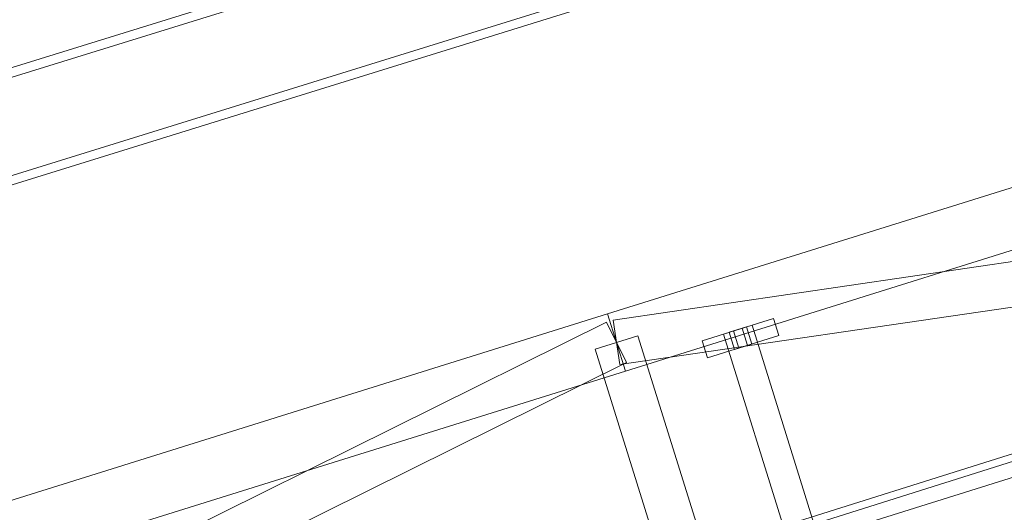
# Model space of a CAD drawing. Header units: millimetres. Extents: x -4738 to 65662, y -68080 to 6847.
# Tile 858 of 1056: x 21237 to 21895, y 2181 to 2510. Entities that reach past the tile are written whole.
import ezdxf

# ---------------------------------------------------------------- set-up
doc = ezdxf.new("R2010")
doc.units = ezdxf.units.MM
doc.layers.add('COTAS_P', color=1, linetype='Continuous', lineweight=0)
doc.layers.add('lateral_C02', color=7, linetype='Continuous', lineweight=0)
doc.dimstyles.new('R19_100', dxfattribs={"dimtxt": 250, "dimasz": 150, "dimexe": 150, "dimexo": 80, "dimgap": 100, "dimtad": 1, "dimtih": 1, "dimtoh": 1, "dimdsep": 46, "dimcen": 0.09, "dimadec": 0, "dimazin": 0, "dimtfac": 1, "dimtdec": 4, "dimtofl": 0, "dimtmove": 0, "dimatfit": 3, "dimfxl": 1, "dimtolj": 1, "dimtzin": 0, "dimarcsym": 0})

# ---------------------------------------------------------------- blocks, each defined once
blk = doc.blocks.new('DIM_R31_4')
at = {"layer": 'COTAS_P'}
for p, q in [((15248.37, 1279.09), (24311.82, 4109.09)), ((24311.82, 4109.09), (24155.23, 4107.34)), ((24311.82, 4109.09), (24182.05, 4021.43)), ((24580.07, 3250), (24311.82, 4109.09)), ((15248.37, 1279.09), (15378.14, 1366.76)), ((15248.37, 1279.09), (15404.97, 1280.85)), ((15516.62, 420), (15248.37, 1279.09))]:
    blk.add_line(p, q, dxfattribs=at)
blk.add_text('9495 P', height=250, rotation=17.34062, dxfattribs=at).set_placement((19750.29, 2789.55))

msp = doc.modelspace()

# ---------------------------------------------------------------- linework, layer by layer
at = {"layer": 'lateral_C02'}
for p, q in [((15575.415, 232.817), (24634.01, 3078.273)), ((15576.913, 228.047), (24635.508, 3073.503)), ((21968.557, 2706.282), (21032.6, 2415.788)), ((21034.379, 2410.057), (21970.336, 2700.552)), ((21630.207, 2313.212), (22775.666, 2670.874)), ((21053.003, 2350.052), (21988.96, 2640.547)), ((21990.738, 2634.816), (21054.781, 2344.322)), ((21642.129, 2275.03), (22787.589, 2632.692)), ((21685.346, 2136.62), (22830.806, 2494.282)), ((21633.991, 2308.962), (22836.081, 2485.26)), ((21638.344, 2279.28), (22840.434, 2455.577)), ((20484.747, 1955.55), (21630.207, 2313.212)), ((21630.207, 2313.212), (21642.129, 2275.03)), ((20540.683, 1768.538), (21629.513, 2307.564)), ((21629.513, 2307.564), (21642.823, 2280.678)), ((21633.991, 2308.962), (21638.344, 2279.28)), ((21693.437, 2295.241), (21741.164, 2310.144)), ((21707.755, 2299.712), (21726.846, 2305.673)), ((21720.164, 2303.587), (21723.028, 2304.481)), ((21726.605, 2293.026), (21723.028, 2304.481)), ((21770.822, 2164.834), (21726.846, 2305.673)), ((21744.741, 2298.689), (21741.164, 2310.144)), ((21650.486, 2298.592), (21621.85, 2289.65)), ((21650.486, 2298.592), (21707.116, 2117.227)), ((21697.013, 2283.786), (21744.741, 2298.689)), ((21707.755, 2299.712), (21751.731, 2158.873)), ((21711.573, 2300.904), (21714.437, 2301.798)), ((21711.573, 2300.904), (21715.15, 2289.449)), ((21714.437, 2301.798), (21720.164, 2303.587)), ((21718.014, 2290.344), (21714.437, 2301.798)), ((21723.741, 2292.132), (21720.164, 2303.587)), ((21693.437, 2295.241), (21697.013, 2283.786)), ((21718.014, 2290.344), (21723.741, 2292.132)), ((21723.741, 2292.132), (21726.605, 2293.026)), ((21678.479, 2108.286), (21621.85, 2289.65)), ((21718.014, 2290.344), (21715.15, 2289.449)), ((20553.993, 1741.652), (21642.823, 2280.678)), ((20496.669, 1917.368), (21642.129, 2275.03))]:
    msp.add_line(p, q, dxfattribs=at)

# ---------------------------------------------------------------- dimensions: what is measured, and where the dimension line sits
at = {"layer": 'COTAS_P'}
dim = msp.add_aligned_dim(p1=(15516.618, 420), p2=(24580.067, 3250), distance=900, text='<> P', dimstyle='R19_100', dxfattribs=at)
dim.commit()
dim.dimension.update_dxf_attribs({"geometry": 'DIM_R31_4', "text_midpoint": (19780.096, 2694.095)})

doc.saveas('drawing.dxf')
